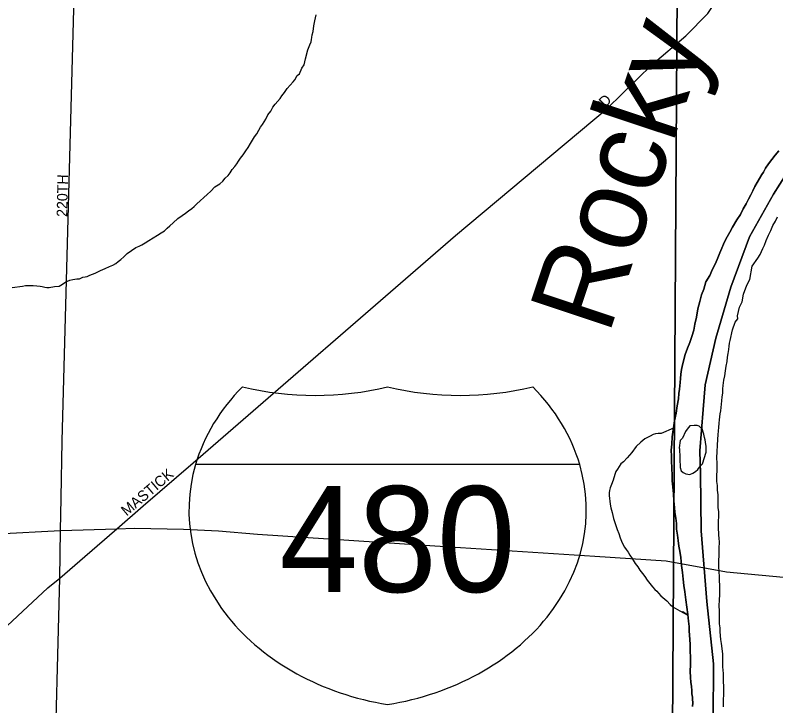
# Model space of a CAD drawing. Extents: x 2010165 to 2382125, y 1060529 to 1407316.
# Drawn here: x 2142627 to 2146217, y 1247443 to 1250703 of the extents above; entities that cross this region are included whole.
import ezdxf

# ---------------------------------------------------------------- set-up
doc = ezdxf.new("R2010")
doc.units = 0
for name, color, linetype in [('GM_X_City_Street', 7, 'Continuous'), ('GM_X_City_Street_Text', 7, 'Continuous'), ('GM_X_Corporation', 7, 'Continuous'), ('GM_X_Interstate_Location', 7, 'Continuous'), ('GM_X_Interstate_Route', 7, 'Continuous'), ('GM_X_Interstate_Shield', 7, 'Continuous'), ('GM_X_Major_River', 7, 'Continuous'), ('GM_X_Major_River_Text', 7, 'Continuous'), ('GM_X_Minor_River', 7, 'Continuous'), ('GM_X_Section', 7, 'Continuous')]:
    doc.layers.add(name, color=color, linetype=linetype)

msp = doc.modelspace()

# ---------------------------------------------------------------- linework, layer by layer
at = {"layer": 'GM_X_City_Street'}
for points in [[(2142849.3, 1248695), (2142990.6, 1253934.3), (2143004.8, 1254415.1), (2142989.1, 1254478.1)], [(2143466.6, 1248591.1), (2144705.3, 1249664), (2145420.2, 1250262.4), (2145633.3, 1250470), (2145791.9, 1250605.6), (2145896.5, 1250711.4), (2145979.1, 1250837.3), (2146067.9, 1250989.3), (2146219, 1251221.2), (2146335.9, 1251375.9), (2146504.5, 1251526.7), (2146723.4, 1251718.2), (2146818.4, 1251787)], [(2142844.3, 1248424.6), (2142849.3, 1248692.9), (2142849.3, 1248695)], [(2143230.6, 1248386.7), (2143466.5, 1248591), (2143466.6, 1248591.1)], [(2142837.3, 1248046.1), (2142841.4, 1248270.6), (2142844.3, 1248423.4), (2142844.3, 1248424.6)], [(2142955.3, 1248148.2), (2143106.8, 1248279.5), (2143230.6, 1248386.6), (2143230.6, 1248386.7)], [(2142837.3, 1248046.1), (2142955.3, 1248148.2), (2142955.3, 1248148.2)], [(2139827.5, 1246124.8), (2140192.6, 1246321), (2140591.7, 1246539.9), (2141329.2, 1246959.1), (2141729.9, 1247168.9), (2142065.6, 1247369.7), (2142493.7, 1247732.8), (2142781, 1248000.2), (2142837.3, 1248046.1)], [(2142811, 1247017), (2142837.3, 1248046.1)]]:
    msp.add_lwpolyline(points, dxfattribs=at)
at = {"layer": 'GM_X_Corporation'}
for points in [[(2146295.8, 1250000.8), (2146206.4, 1249858.7), (2146092.2, 1249657.9), (2146004.8, 1249419.5), (2145933.3, 1249179.5), (2145883.6, 1248957.9), (2145873.8, 1248841.4), (2145857.6, 1248646.6), (2145861.7, 1248538.4), (2145864.9, 1248269.8), (2145891.5, 1247935.5), (2145923.2, 1247641.4), (2145920.3, 1247376.7), (2145898.8, 1247247.9), (2145860.8, 1247142.9), (2145758.5, 1246946.4), (2145660.5, 1246737.9), (2145583.2, 1246589.9), (2145547.9, 1246553.2), (2145444, 1246438.8), (2145332.1, 1246324.2), (2145006.7, 1246064.1), (2141775.5, 1246056.2)], [(2146303.5, 1247133.8), (2146005.5, 1246598.5), (2145583.2, 1246589.9), (2145660.5, 1246737.9), (2145758.5, 1246946.4), (2145860.8, 1247142.9), (2145898.8, 1247247.9), (2145920.3, 1247376.7), (2145923.2, 1247641.4), (2145891.5, 1247935.5), (2145864.9, 1248269.8), (2145861.7, 1248538.4), (2145857.6, 1248646.6), (2145873.8, 1248841.4), (2145883.6, 1248957.9), (2145933.3, 1249179.5), (2146004.8, 1249419.5), (2146092.2, 1249657.9), (2146206.4, 1249858.7), (2146295.8, 1250000.8)]]:
    msp.add_lwpolyline(points, dxfattribs=at)
at = {"layer": 'GM_X_Interstate_Route'}
for points in [[(2140456.5, 1247803.2), (2140506.4, 1247821.2), (2140620.2, 1247862.1), (2141184.6, 1248035.9), (2141382.8, 1248096.7), (2141522.9, 1248139.4), (2141633.1, 1248161.8), (2141743.2, 1248176.2), (2141869.4, 1248194.7), (2142031.6, 1248211.4), (2142224, 1248228.1), (2142542.5, 1248255.4), (2142841.4, 1248270.6), (2143106.8, 1248279.5), (2143189.8, 1248282.2), (2143422.2, 1248276.7), (2143586.5, 1248269.3), (2143770.9, 1248253.9), (2144680, 1248194.2)], [(2144680, 1248194.2), (2145362.6, 1248149.4)], [(2145362.6, 1248149.4), (2145699, 1248127.3), (2145984, 1248075.9), (2146303.1, 1248046.5)]]:
    msp.add_lwpolyline(points, dxfattribs=at)
at = {"layer": 'GM_X_Interstate_Shield'}
msp.add_line((2145291.2, 1248582.1), (2143478.2, 1248582.1), dxfattribs=at)
msp.add_line((2145291.2, 1248582.1), (2143478.2, 1248582.1), dxfattribs=at)
for centre, start_param, end_param in [((2144619.1, 1248367.8), 2.47259, 2.911027), ((2144042.3, 1249845.9), 4.415841, 5.008937), ((2144727.2, 1249845.9), 4.415841, 5.008937), ((2144150.4, 1248367.8), 0.230566, 0.669003), ((2144619.1, 1248367.8), 2.911027, 4.511031), ((2144150.4, 1248367.8), 4.913747, 6.513751)]:
    msp.add_ellipse(centre, major_axis=(1171.9, 0), ratio=0.8, start_param=start_param, end_param=end_param, dxfattribs=at)
at = {"layer": 'GM_X_Major_River'}
for points in [[(2145987.4, 1249656.8), (2145999.1, 1249679.1), (2146012.6, 1249703.5), (2146032.1, 1249737.9), (2146049.7, 1249762.4), (2146063.2, 1249788.7), (2146076.8, 1249813.1), (2146088.5, 1249835.4), (2146098.1, 1249855.6), (2146107.8, 1249873.9), (2146117.5, 1249894.1), (2146129.1, 1249914.4), (2146150.5, 1249950.9), (2146158.3, 1249963.1), (2146168, 1249981.4), (2146181.7, 1250001.7), (2146197.4, 1250022.1), (2146213, 1250042.5), (2146230.7, 1250062.9)], [(2146230.7, 1250062.9), (2146213, 1250042.5), (2146197.4, 1250022.1), (2146181.7, 1250001.7), (2146168, 1249981.4), (2146158.3, 1249963.1), (2146150.5, 1249950.9), (2146129.1, 1249914.4), (2146117.5, 1249894.1), (2146107.8, 1249873.9), (2146098.1, 1249855.6), (2146088.5, 1249835.4), (2146076.8, 1249813.1), (2146063.2, 1249788.7), (2146049.7, 1249762.4), (2146032.1, 1249737.9), (2146012.6, 1249703.5), (2145999.1, 1249679.1), (2145987.4, 1249656.8)], [(2145948.6, 1248076.6), (2145948.2, 1248098.7), (2145947.7, 1248124.8), (2145949.1, 1248156.9), (2145948.6, 1248187), (2145950.1, 1248215.1), (2145949.7, 1248235.2), (2145947.4, 1248249.2), (2145947.2, 1248259.2), (2145946.9, 1248277.3), (2145946.6, 1248295.3), (2145946.2, 1248315.4), (2145947.8, 1248337.5), (2145947.4, 1248359.6), (2145945, 1248379.6), (2145944.6, 1248401.6), (2145944.2, 1248421.7), (2145943.9, 1248439.8), (2145941.4, 1248461.8), (2145941, 1248483.9), (2145938.7, 1248501.9), (2145938.1, 1248532), (2145939.8, 1248552.1), (2145939.5, 1248568.1), (2145939.1, 1248588.2), (2145938.6, 1248614.3), (2145943, 1248702.7), (2145944.6, 1248722.8), (2145946.3, 1248740.8), (2145948, 1248756.9), (2145949.6, 1248777), (2145951.3, 1248793.1), (2145953.1, 1248807.2), (2145954.8, 1248821.3), (2145956.6, 1248835.4), (2145958.3, 1248851.5), (2145960, 1248867.6), (2145961.7, 1248883.6), (2145963.4, 1248901.7), (2145967, 1248919.9), (2145966.7, 1248939.9), (2145968.4, 1248956), (2145971.9, 1248980.2), (2145975.6, 1249000.3), (2145979.1, 1249024.5), (2145982.7, 1249046.6), (2145986.3, 1249068.8), (2145988, 1249088.8), (2145991.6, 1249107), (2145995.3, 1249125.1), (2145997, 1249141.2), (2145998.8, 1249155.3), (2146000.6, 1249167.4), (2146011.7, 1249217.8), (2146025, 1249254.1), (2146036.8, 1249270.4), (2146036.5, 1249284.5), (2146045.8, 1249324.8), (2146057.3, 1249351.1), (2146064.7, 1249387.3), (2146080, 1249429.8), (2146093.5, 1249456.1), (2146104.4, 1249518.6), (2146131.8, 1249557.2), (2146143.5, 1249573.5), (2146149.3, 1249587.7), (2146155, 1249601.8), (2146162.7, 1249618), (2146170.4, 1249640.2), (2146181.9, 1249664.6), (2146193.6, 1249686.8), (2146203.2, 1249711.1), (2146214.8, 1249731.4), (2146224.5, 1249751.7)], [(2145948.6, 1248076.6), (2145948.2, 1248098.7), (2145947.7, 1248124.8), (2145949.1, 1248156.9), (2145948.6, 1248187), (2145950.1, 1248215.1), (2145949.7, 1248235.2), (2145947.4, 1248249.2), (2145947.2, 1248259.2), (2145946.9, 1248277.3), (2145946.6, 1248295.3), (2145946.2, 1248315.4), (2145947.8, 1248337.5), (2145947.4, 1248359.6), (2145945, 1248379.6), (2145944.6, 1248401.6), (2145944.2, 1248421.7), (2145943.9, 1248439.8), (2145941.4, 1248461.8), (2145941, 1248483.9), (2145938.7, 1248501.9), (2145938.1, 1248532), (2145939.8, 1248552.1), (2145939.5, 1248568.1), (2145939.1, 1248588.2), (2145938.6, 1248614.3), (2145943, 1248702.7), (2145944.6, 1248722.8), (2145946.3, 1248740.8), (2145948, 1248756.9), (2145949.6, 1248777), (2145951.3, 1248793.1), (2145953.1, 1248807.2), (2145954.8, 1248821.3), (2145956.6, 1248835.4), (2145958.3, 1248851.5), (2145960, 1248867.6), (2145961.7, 1248883.6), (2145963.4, 1248901.7), (2145967, 1248919.9), (2145966.7, 1248939.9), (2145968.4, 1248956), (2145971.9, 1248980.2), (2145975.6, 1249000.3), (2145979.1, 1249024.5), (2145982.7, 1249046.6), (2145986.3, 1249068.8), (2145988, 1249088.8), (2145991.6, 1249107), (2145995.3, 1249125.1), (2145997, 1249141.2), (2145998.8, 1249155.3), (2146000.6, 1249167.4), (2146011.7, 1249217.8), (2146025, 1249254.1), (2146036.8, 1249270.4), (2146036.5, 1249284.5), (2146045.8, 1249324.8), (2146057.3, 1249351.1), (2146064.7, 1249387.3), (2146080, 1249429.8), (2146093.5, 1249456.1), (2146104.4, 1249518.6), (2146131.8, 1249557.2), (2146143.5, 1249573.5), (2146149.3, 1249587.7), (2146155, 1249601.8), (2146162.7, 1249618), (2146170.4, 1249640.2), (2146181.9, 1249664.6), (2146193.6, 1249686.8), (2146203.2, 1249711.1), (2146214.8, 1249731.4), (2146224.5, 1249751.7)], [(2145824, 1247440), (2145825.7, 1247458.1), (2145823.4, 1247474.1), (2145823.2, 1247484.2), (2145820.9, 1247500.2), (2145820.6, 1247516.2), (2145818.2, 1247534.2), (2145815.9, 1247554.3), (2145813.4, 1247576.3), (2145812.9, 1247606.4), (2145814.3, 1247636.5), (2145813.7, 1247670.6), (2145813.1, 1247704.7), (2145812.5, 1247732.8), (2145810.1, 1247756.8), (2145809.7, 1247776.9), (2145807.3, 1247796.9), (2145807, 1247817), (2145804.5, 1247843), (2145801.9, 1247875.1), (2145797.2, 1247909.1), (2145792.6, 1247943.2), (2145787.8, 1247981.2), (2145783.3, 1248011.2), (2145778.7, 1248041.2), (2145776.1, 1248073.3), (2145771.5, 1248105.3), (2145768.8, 1248143.4), (2145764.2, 1248173.4), (2145759.7, 1248197.4), (2145755.2, 1248223.4), (2145752.8, 1248249.5), (2145748.2, 1248277.5), (2145747.7, 1248303.6), (2145745.2, 1248329.6), (2145740.7, 1248355.6), (2145738.3, 1248379.6), (2145735.7, 1248411.7), (2145733.1, 1248443.8), (2145730.4, 1248477.8), (2145727.9, 1248505.9), (2145727.5, 1248529.9), (2145724.1, 1248600.1), (2145723.7, 1248622.2), (2145723.2, 1248650.3), (2145726.7, 1248678.4), (2145728.1, 1248712.6), (2145738.7, 1248789.1), (2145746, 1248825.3), (2145751.4, 1248859.5), (2145756.9, 1248891.8), (2145758.4, 1248917.9), (2145762, 1248938), (2145763.7, 1248954.1), (2145765.4, 1248970.2), (2145767.1, 1248988.3), (2145768.7, 1249008.4), (2145772.3, 1249030.5), (2145777.8, 1249058.7), (2145789.1, 1249101.1), (2145800.5, 1249131.4), (2145810.1, 1249157.7), (2145819.6, 1249186), (2145829.1, 1249216.2), (2145834.6, 1249244.5), (2145842, 1249278.7), (2145849.3, 1249317), (2145858.7, 1249351.3), (2145866.1, 1249383.5), (2145877.6, 1249409.9), (2145887, 1249444.2), (2145904.5, 1249474.6), (2145918, 1249505), (2145931.6, 1249531.3), (2145943.1, 1249557.6), (2145952.7, 1249581.9), (2145962.3, 1249604.1), (2145970, 1249622.4), (2145977.7, 1249640.6), (2145987.4, 1249656.8)], [(2145987.4, 1249656.8), (2145977.7, 1249640.6), (2145970, 1249622.4), (2145962.3, 1249604.1), (2145952.7, 1249581.9), (2145943.1, 1249557.6), (2145931.6, 1249531.3), (2145918, 1249505), (2145904.5, 1249474.6), (2145887, 1249444.2), (2145877.6, 1249409.9), (2145866.1, 1249383.5), (2145858.7, 1249351.3), (2145849.3, 1249317), (2145842, 1249278.7), (2145834.6, 1249244.5), (2145829.1, 1249216.2), (2145819.6, 1249186), (2145810.1, 1249157.7), (2145800.5, 1249131.4), (2145789.1, 1249101.1), (2145777.8, 1249058.7), (2145772.3, 1249030.5), (2145768.7, 1249008.4), (2145767.1, 1248988.3), (2145765.4, 1248970.2), (2145763.7, 1248954.1), (2145762, 1248938), (2145758.4, 1248917.9), (2145756.9, 1248891.8), (2145751.4, 1248859.5), (2145746, 1248825.3), (2145738.7, 1248789.1), (2145728.1, 1248712.6), (2145726.7, 1248678.4), (2145723.2, 1248650.3), (2145723.7, 1248622.2), (2145724.1, 1248600.1), (2145727.5, 1248529.9), (2145727.9, 1248505.9), (2145730.4, 1248477.8), (2145733.1, 1248443.8), (2145735.7, 1248411.7), (2145738.3, 1248379.6), (2145740.7, 1248355.6), (2145745.2, 1248329.6), (2145747.7, 1248303.6), (2145748.2, 1248277.5), (2145752.8, 1248249.5), (2145755.2, 1248223.4), (2145759.7, 1248197.4), (2145764.2, 1248173.4), (2145768.8, 1248143.4), (2145771.5, 1248105.3), (2145776.1, 1248073.3), (2145778.7, 1248041.2), (2145783.3, 1248011.2), (2145787.8, 1247981.2), (2145792.6, 1247943.2), (2145797.2, 1247909.1), (2145801.9, 1247875.1), (2145804.5, 1247843), (2145807, 1247817), (2145807.3, 1247796.9), (2145809.7, 1247776.9), (2145810.1, 1247756.8), (2145812.5, 1247732.8), (2145813.1, 1247704.7), (2145813.7, 1247670.6), (2145814.3, 1247636.5), (2145812.9, 1247606.4), (2145813.4, 1247576.3), (2145815.9, 1247554.3), (2145818.2, 1247534.2), (2145820.6, 1247516.2), (2145820.9, 1247500.2), (2145823.2, 1247484.2), (2145823.4, 1247474.1), (2145825.7, 1247458.1), (2145824, 1247440)], [(2145811.4, 1248764.3), (2145797.6, 1248750), (2145789.8, 1248737.8), (2145776.3, 1248707.5), (2145764.5, 1248695.2), (2145761.1, 1248661), (2145761.8, 1248656.1)], [(2145811.4, 1248764.3), (2145797.6, 1248750), (2145789.8, 1248737.8), (2145776.3, 1248707.5), (2145764.5, 1248695.2), (2145761.1, 1248661), (2145761.8, 1248656.1)], [(2145761.8, 1248656.1), (2145764, 1248614.9), (2145764.3, 1248596.9), (2145764.6, 1248580.8), (2145764.9, 1248568.8), (2145769.2, 1248552.8), (2145779.4, 1248545), (2145791.5, 1248539.2), (2145811.6, 1248535.6), (2145825.6, 1248541.9), (2145837.5, 1248550.1), (2145849.3, 1248558.4), (2145861, 1248576.6), (2145870.9, 1248584.9), (2145887.9, 1248641.4), (2145887.5, 1248667.5), (2145885.1, 1248687.5), (2145882.8, 1248699.5), (2145880.7, 1248709.5), (2145876.3, 1248725.5), (2145874.1, 1248735.4), (2145869.9, 1248749.4), (2145855.6, 1248763.2), (2145845.5, 1248767), (2145831.4, 1248766.7), (2145811.4, 1248764.3)], [(2145761.8, 1248656.1), (2145764, 1248614.9), (2145764.3, 1248596.9), (2145764.6, 1248580.8), (2145764.9, 1248568.8), (2145769.2, 1248552.8), (2145779.4, 1248545), (2145791.5, 1248539.2), (2145811.6, 1248535.6), (2145825.6, 1248541.9), (2145837.5, 1248550.1), (2145849.3, 1248558.4), (2145861, 1248576.6), (2145870.9, 1248584.9), (2145887.9, 1248641.4), (2145887.5, 1248667.5), (2145885.1, 1248687.5), (2145882.8, 1248699.5), (2145880.7, 1248709.5), (2145876.3, 1248725.5), (2145874.1, 1248735.4), (2145869.9, 1248749.4), (2145855.6, 1248763.2), (2145845.5, 1248767), (2145831.4, 1248766.7), (2145811.4, 1248764.3)], [(2145795.7, 1248760.1), (2145795.4, 1248760)], [(2145795.7, 1248760.1), (2145795.4, 1248760)], [(2145970.5, 1247438.8), (2145970.8, 1247529.1), (2145970.2, 1247563.2), (2145969.6, 1247595.3), (2145967, 1247627.4), (2145966.4, 1247657.5), (2145965.9, 1247687.6), (2145963.4, 1247713.6), (2145960.9, 1247737.7), (2145956.6, 1247755.6), (2145956.3, 1247773.7), (2145953.9, 1247793.7), (2145953.5, 1247811.8), (2145951.2, 1247829.8), (2145950.9, 1247845.9), (2145950.6, 1247863.9), (2145950.1, 1247890), (2145949.6, 1247916.1), (2145951.1, 1247942.2), (2145952.6, 1247968.3), (2145952.3, 1247986.4), (2145952, 1248000.4), (2145951.8, 1248014.4), (2145951.4, 1248032.5), (2145951.1, 1248052.6), (2145948.6, 1248076.6)], [(2145970.5, 1247438.8), (2145970.8, 1247529.1), (2145970.2, 1247563.2), (2145969.6, 1247595.3), (2145967, 1247627.4), (2145966.4, 1247657.5), (2145965.9, 1247687.6), (2145963.4, 1247713.6), (2145960.9, 1247737.7), (2145956.6, 1247755.6), (2145956.3, 1247773.7), (2145953.9, 1247793.7), (2145953.5, 1247811.8), (2145951.2, 1247829.8), (2145950.9, 1247845.9), (2145950.6, 1247863.9), (2145950.1, 1247890), (2145949.6, 1247916.1), (2145951.1, 1247942.2), (2145952.6, 1247968.3), (2145952.3, 1247986.4), (2145952, 1248000.4), (2145951.8, 1248014.4), (2145951.4, 1248032.5), (2145951.1, 1248052.6), (2145948.6, 1248076.6)]]:
    msp.add_lwpolyline(points, dxfattribs=at)
at = {"layer": 'GM_X_Minor_River'}
for points in [[(2143472.3, 1249801.2), (2143484.1, 1249813.5), (2143499.8, 1249827.9), (2143517.6, 1249842.3), (2143533.4, 1249856.6), (2143551.2, 1249873), (2143568.9, 1249893.4), (2143592.7, 1249907.9), (2143606.5, 1249920.2), (2143618.3, 1249934.5), (2143632.1, 1249946.8), (2143641.9, 1249959), (2143651.6, 1249975.3), (2143663.4, 1249989.6), (2143673.2, 1250001.8), (2143681, 1250014), (2143690.8, 1250028.2), (2143702.5, 1250044.5), (2143716.2, 1250062.8), (2143725.9, 1250079.1), (2143737.6, 1250097.4), (2143747.4, 1250113.6), (2143757.1, 1250129.8), (2143766.9, 1250144.1), (2143776.6, 1250160.3), (2143784.4, 1250174.5), (2143794.2, 1250186.8), (2143801.9, 1250200.9), (2143809.7, 1250213.1), (2143819.4, 1250233.4), (2143833.1, 1250249.7), (2143842.8, 1250270), (2143854.6, 1250284.2), (2143878.2, 1250310.8), (2143886, 1250323), (2143897.7, 1250339.2), (2143911.4, 1250357.6), (2143925.1, 1250373.9), (2143938.9, 1250388.2), (2143946.8, 1250398.4), (2143958.4, 1250418.7), (2143968.3, 1250426.9), (2143979.9, 1250453.2), (2143991.6, 1250469.5), (2143997.1, 1250497.7), (2144008.3, 1250540.1), (2144017.9, 1250564.3), (2144023.7, 1250578.5), (2144025.5, 1250588.6), (2144027.3, 1250598.6), (2144029.1, 1250610.7), (2144032.8, 1250626.8), (2144036.3, 1250653), (2144041.9, 1250677.2), (2144047.4, 1250705.4)], [(2142612.5, 1249417.5), (2142662.5, 1249424.5), (2142676.5, 1249426.8), (2142690.6, 1249427), (2142702.6, 1249427.2), (2142712.6, 1249427.4), (2142728.7, 1249425.7), (2142744.8, 1249424), (2142754.9, 1249422.2), (2142766.9, 1249420.4), (2142777, 1249418.6), (2142787, 1249418.8), (2142813, 1249423.3), (2142835.1, 1249423.8), (2142851, 1249434.1), (2142866.8, 1249444.4), (2142884.7, 1249452.8), (2142898.7, 1249455.1), (2142918.7, 1249459.5), (2142930.8, 1249459.7), (2142946.7, 1249466.1), (2142956.7, 1249468.2), (2142966.7, 1249470.4), (2142976.6, 1249474.6), (2142986.6, 1249478.9), (2142996.6, 1249483.1), (2143008.5, 1249487.3), (2143030.4, 1249497.8), (2143052.3, 1249508.2), (2143072.2, 1249516.6), (2143088.1, 1249522.9), (2143102, 1249531.2), (2143113.9, 1249541.5), (2143125.8, 1249549.8), (2143139.6, 1249562.1), (2143155.3, 1249578.4), (2143196.9, 1249607.3), (2143212.9, 1249613.6), (2143224.8, 1249619.9), (2143240.7, 1249628.2), (2143258.5, 1249640.6), (2143278.4, 1249653), (2143298.2, 1249665.4), (2143316, 1249675.8), (2143331.9, 1249686.2), (2143343.7, 1249698.4), (2143357.6, 1249708.7), (2143373.4, 1249723.1), (2143395.1, 1249743.6), (2143414.9, 1249758), (2143430.7, 1249768.3), (2143444.5, 1249780.7), (2143460.4, 1249791), (2143472.3, 1249801.2)], [(2145733.9, 1248754.5), (2145675.6, 1248729.6), (2145661.5, 1248729.4), (2145649.5, 1248727.1), (2145637.5, 1248724.9), (2145623.7, 1248716.6), (2145597.8, 1248704.1), (2145580, 1248687.7), (2145558.3, 1248667.2), (2145536.8, 1248638.7), (2145515.2, 1248614.2), (2145497.5, 1248595.8), (2145485.6, 1248585.5), (2145477.8, 1248573.3), (2145470, 1248561.1), (2145462.2, 1248548.9), (2145456.5, 1248534.8), (2145448.9, 1248508.6), (2145441.3, 1248488.3), (2145435.6, 1248472.2), (2145431.8, 1248460.1), (2145430, 1248448), (2145430.2, 1248435.9), (2145435, 1248395.9), (2145437.3, 1248377.9), (2145443.7, 1248355.9), (2145450.3, 1248327.9), (2145458.7, 1248304), (2145467.3, 1248276.1), (2145475.7, 1248256.2), (2145482.1, 1248236.2), (2145488.4, 1248220.3), (2145494.7, 1248206.4), (2145503, 1248192.5), (2145511.2, 1248180.6), (2145519.5, 1248168.7), (2145527.7, 1248154.8), (2145538.1, 1248139), (2145552.6, 1248115.2), (2145564.9, 1248099.3), (2145575.2, 1248083.5), (2145587.6, 1248067.7), (2145597.9, 1248053.8), (2145610.2, 1248036), (2145622.6, 1248020.2), (2145634.9, 1248004.4), (2145645.2, 1247992.5), (2145655.3, 1247984.7), (2145663.5, 1247974.8), (2145673.8, 1247963), (2145684, 1247955.1), (2145702.3, 1247939.4), (2145718.7, 1247921.7), (2145731, 1247909.9), (2145763.4, 1247892.4), (2145802.2, 1247871.1), (2145777.6, 1247886.7), (2145775.5, 1247888.6)]]:
    msp.add_lwpolyline(points, dxfattribs=at)
at = {"layer": 'GM_X_Section'}
for points in [[(2140029.9, 1251573.9), (2145755.1, 1251562.6), (2145721.8, 1246081.2), (2144233.9, 1246072.8), (2142054.5, 1246069.6), (2140054.4, 1246054.7), (2140034.8, 1248910.6)], [(2145755.1, 1251562.6), (2151537.5, 1251558.4), (2151505.5, 1246102.3), (2149530.7, 1246095.7), (2146829.9, 1246090.5), (2145721.8, 1246081.2)]]:
    msp.add_lwpolyline(points, close=True, dxfattribs=at)

# ---------------------------------------------------------------- texts
at = {"layer": 'GM_X_City_Street_Text'}
for s, rotation, p in [('D', 44.1143, (2145411, 1250265.4)), ('R', 41.692, (2145379.8, 1250237.5)), ('220TH', 88.8315, (2142872.9, 1249750.9)), ('MASTICK', 40.5029, (2143153.4, 1248336.7))]:
    msp.add_text(s, height=50, rotation=rotation, dxfattribs=at).set_placement(p)
at = {"layer": 'GM_X_Interstate_Location'}
for s in ['-', '.', ',']:
    msp.add_text(s, height=1, dxfattribs=at).set_placement((2144384.6, 1248230))
msp.add_text('480', height=1, rotation=0, dxfattribs=at).set_placement((2144079.1, 1248023))
at = {"layer": 'GM_X_Interstate_Shield'}
msp.add_text('480', height=500, dxfattribs=at).set_placement((2143873.4, 1247980.5))
at = {"layer": 'GM_X_Major_River_Text'}
msp.add_text('Rocky', height=400.27, rotation=71.5914, dxfattribs=at).set_placement((2145427.6, 1249188.5))

doc.saveas('drawing.dxf')
